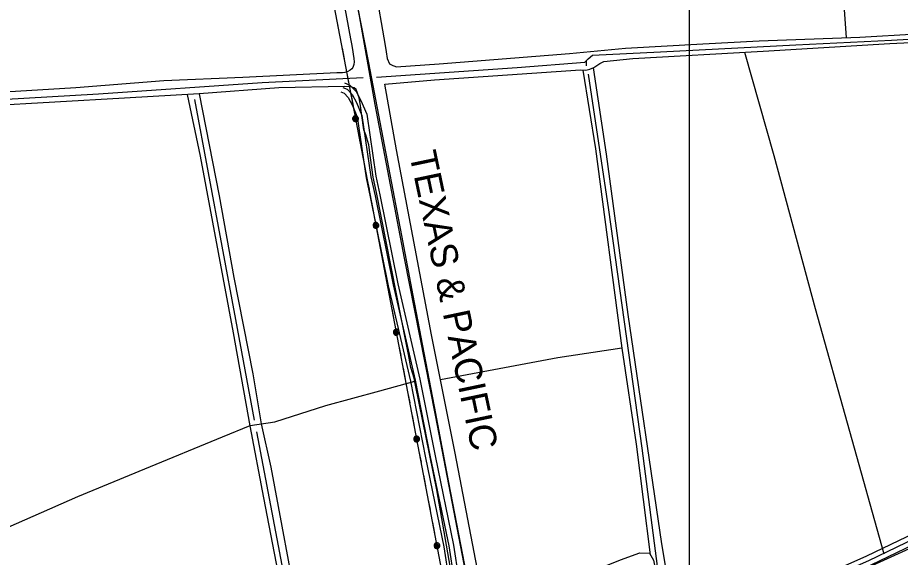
# Model space of a CAD drawing. Extents: x 3281947 to 3319794, y 715894 to 741249.
# Drawn here: x 3289265 to 3291976, y 737081 to 738740 of the extents above; entities that cross this region are included whole.
import ezdxf

# ---------------------------------------------------------------- set-up
doc = ezdxf.new("R2010")
doc.units = 0
for name, color, linetype in [('V-DTCH-CNTR', 7, 'Continuous'), ('V-GRID-MAJR', 7, 'Continuous'), ('V-RAIL-IDEN', 7, 'Continuous'), ('V-RAIL-TRAK', 7, 'Continuous'), ('V-ROAD-CNTR', 7, 'Continuous'), ('V-TOPO-SHOR', 7, 'Continuous'), ('V-UTIL-LINE', 7, 'Continuous')]:
    doc.layers.add(name, color=color, linetype=linetype)

msp = doc.modelspace()

# ---------------------------------------------------------------- linework, layer by layer
at = {"layer": 'V-DTCH-CNTR'}
for points in [[(3290245.6, 739458.6), (3290274.7, 739313.9), (3290310.5, 739101.9), (3290361.9, 738837), (3290393.7, 738654.3), (3290396.7, 738635), (3290400.1, 738613.7), (3290407.6, 738597.5), (3290417.3, 738592.3), (3290423.5, 738590.2), (3290427.8, 738588.4), (3290559.9, 738597.4), (3290959.6, 738629.5), (3291131.8, 738645.8), (3291369.1, 738659.1), (3291542.7, 738668.7), (3291851.2, 738680.1), (3292201.5, 738700.7)], [(3291810.2, 738678.6), (3291793.2, 738921.5), (3291770.9, 739214), (3291752, 739459.5)], [(3290262.9, 738808.8), (3290287.9, 738674.5), (3290290.7, 738659.4), (3290293.4, 738641.4), (3290295.4, 738627.7), (3290297.4, 738614.6), (3290298.2, 738604.1), (3290297.3, 738595.7), (3290294.2, 738586.6), (3290291.9, 738582.7), (3290286.2, 738577.9), (3290279.5, 738574.3), (3290270.2, 738571.4), (3290262.5, 738570.6), (3290245.9, 738570.6), (3289956.5, 738555.7), (3289714.5, 738545.8), (3289444, 738523.6), (3289039.1, 738499)], [(3290745.6, 736866.2), (3290727.6, 736890.9), (3290722.3, 736902.1), (3290714.4, 736922.2), (3290704.5, 736948), (3290693.2, 736973.1), (3290686.4, 736995.8), (3290608.7, 737401.9), (3290536.4, 737765.5), (3290428.6, 738333.3), (3290393, 738535.1), (3290545, 738549.1), (3290994.2, 738579.2), (3291010.3, 738578), (3291022.3, 738581), (3291034.6, 738586.7), (3291052.8, 738599.3), (3291065.5, 738604.9), (3291154.1, 738614), (3291554.3, 738636.3), (3291943.1, 738660), (3292376.8, 738680.9), (3292786.6, 738694), (3292937.7, 738730.9)], [(3291497.6, 738633.2), (3291587.2, 738316.1), (3291714.5, 737845.5), (3291925.6, 737092.5)], [(3291000.6, 738578.7), (3291040.2, 738336.6), (3291120.8, 737724), (3290923.7, 737694.5), (3290563.9, 737627.1)], [(3291032.4, 738585.6), (3291072.4, 738319.9), (3291138.8, 737827.8), (3291242.7, 737123.1), (3291276.4, 736921.6), (3291278.1, 736899.7), (3291278.4, 736885.1), (3291270.6, 736869), (3291264.8, 736862.1), (3291259, 736857.5), (3291244.4, 736851.8), (3291238, 736849.9)], [(3290619.8, 736901.3), (3290552.9, 737288.9), (3290487, 737610.8), (3290482.8, 737631.6), (3290473.2, 737665.1), (3290466, 737704.6), (3290458.4, 737740.4), (3290366.9, 738202.3), (3290357.4, 738249.1), (3290353.3, 738279.7), (3290349.1, 738308.8), (3290343.9, 738348.9), (3290334.3, 738379.5), (3290328.7, 738394.6), (3290317.1, 738475.9), (3290314, 738493.5), (3290304.4, 738518.7), (3290298.4, 738524.5), (3290290.9, 738526.3), (3290283.7, 738527.2), (3290268.7, 738528.1), (3290067.2, 738524), (3289822.3, 738505.7), (3289593.6, 738492.5), (3289165, 738468.2)], [(3290181.6, 736648), (3290131, 736891.1), (3290043.8, 737358.9), (3290013.9, 737491.6), (3289988.3, 737645.4), (3289930, 737941.6), (3289885.4, 738191.9), (3289823.9, 738505.8)], [(3289785.4, 738503.6), (3289825.4, 738313.6), (3289881.1, 738018.4), (3289926.9, 737771.6), (3289978.8, 737485.8)], [(3291120.8, 737724), (3291164.7, 737429.4), (3291207.4, 737089.1)], [(3289038.5, 737082.6), (3289149, 737136.4), (3289450.6, 737267.9), (3289656.4, 737353.5), (3289894.5, 737451.6), (3289979.5, 737486.1), (3290055, 737498.1), (3290211.9, 737547.6), (3290378, 737593.3), (3290484.6, 737622.8)], [(3289978.8, 737485.8), (3290020.7, 737264), (3290102.2, 736839), (3290142.3, 736631.8)]]:
    msp.add_lwpolyline(points, dxfattribs=at)
at = {"layer": 'V-GRID-MAJR'}
msp.add_spline([(3291333.3, 721274), (3291331.5, 727333.8), (3291329.7, 733395.6), (3291328, 739457.3), (3291328, 739459.2)], degree=3, dxfattribs=at)
at = {"layer": 'V-RAIL-TRAK'}
msp.add_lwpolyline([(3290780.3, 736314.3), (3290757.2, 736433.9), (3290722, 736620), (3290680.9, 736835.5), (3290673.1, 736874.7), (3290632.7, 737089.1), (3290589.9, 737311.7), (3290545.4, 737544.7), (3290504.4, 737757.4), (3290479.9, 737886.3), (3290444.8, 738070.3), (3290404.9, 738279.3), (3290360.8, 738509.8), (3290343.6, 738600.9), (3290298.1, 738836.8), (3290271.7, 738975.7), (3290237.6, 739154), (3290209.7, 739299.3), (3290186.4, 739422.1), (3290179.4, 739458.6)], dxfattribs=at)
at = {"layer": 'V-ROAD-CNTR'}
for points in [[(3290886.8, 735758.9), (3290812, 736149.3), (3290743.6, 736503.8), (3290684.6, 736806.4), (3290656.4, 736958.5), (3290548.8, 737517.9), (3290453.2, 738000.2), (3290363.1, 738472.4), (3290315, 738745.8), (3290226.2, 739200.2), (3290176.4, 739461.4)], [(3290268.9, 738539.2), (3290285.3, 738532.7), (3290304.8, 738512.6), (3290319.6, 738485), (3290337.2, 738443), (3290364.8, 738252.8), (3290377.4, 738195.5), (3290432.7, 737922.3), (3290500.7, 737628.6), (3290547.2, 737393.3), (3290603.8, 737119.1), (3290634.8, 736918), (3290640, 736887.3), (3290642.2, 736876.6), (3290648.1, 736865.6)], [(3290257.8, 738511.4), (3290268.2, 738507.2), (3290280.3, 738494.7), (3290292.5, 738472), (3290308.1, 738434.9), (3290335.3, 738247.5), (3290348, 738189.3), (3290403.4, 737915.9), (3290471.4, 737622.3), (3290517.8, 737387.3), (3290574.3, 737113.8), (3290605.2, 736913.2), (3290610.5, 736881.8), (3290615.9, 736855.5)], [(3290263.4, 738525.3), (3290276.8, 738519.9), (3290292.6, 738503.6), (3290306.1, 738478.5), (3290322.7, 738438.9), (3290350, 738250.2), (3290362.7, 738192.4), (3290418, 737919.1), (3290486, 737625.5), (3290532.5, 737390.3), (3290589, 737116.5), (3290620, 736915.6), (3290625.3, 736884.6), (3290628, 736871.4), (3290633.9, 736860.3), (3290644.5, 736853.7)], [(3291241.4, 736787.2), (3291241.7, 736784.6), (3291460.3, 736885.8), (3291879.5, 737072.1), (3292223, 737237.4), (3292795.7, 737492.3), (3292914.8, 737541.1), (3292968, 737567.7), (3293028.6, 737610.2), (3293062.5, 737666.1), (3293080.1, 737727.3), (3293105.3, 737794.5), (3293119.6, 737822.1), (3293150.7, 737838.2), (3293189.3, 737842.9), (3293244.7, 737860.5), (3293372, 737886.6), (3293435.9, 737899.1), (3293463.4, 737912.1), (3293491.3, 737922.1), (3293510.8, 737922.1)], [(3291258.1, 736775.6), (3291466.5, 736872.1), (3291885.8, 737058.5), (3292229.3, 737223.7), (3292801.6, 737478.5), (3292921.1, 737527.5), (3292975.7, 737554.8), (3293039.8, 737599.8), (3293076.4, 737660.1), (3293094.4, 737722.6), (3293119, 737788.4), (3293130.8, 737811), (3293155.2, 737823.7), (3293192.5, 737828.2), (3293248.5, 737845.9), (3293374.9, 737871.9), (3293440.6, 737884.7), (3293469.1, 737898.2), (3293493.9, 737907.1), (3293506.2, 737907.1)], [(3291253.9, 736806.8), (3291454.1, 736899.4), (3291873.2, 737085.7), (3292216.7, 737251), (3292427.8, 737344.9)], [(3290753.7, 736881.2), (3290758.9, 736898.8), (3290778.3, 736922.5), (3290929.1, 736992.8), (3291042.9, 737043.5), (3291116.2, 737074.1), (3291175.6, 737095), (3291205.2, 737094.3), (3291218.2, 737072.9), (3291227, 737027.9), (3291240.5, 736907.1), (3291253.9, 736806.8)]]:
    msp.add_lwpolyline(points, dxfattribs=at)
at = {"layer": 'V-TOPO-SHOR'}
msp.add_line((3291012.2, 738591.8), (3291012.4, 738608.2), dxfattribs=at)
for points in [[(3290367.7, 738557.1), (3290799.7, 738586.2), (3291007, 738602.5), (3291016.8, 738613), (3291030.9, 738624.6), (3291239.7, 738634.4), (3291654.6, 738656), (3291949.1, 738670.2), (3292284.4, 738689.7), (3292560.2, 738707.3), (3292841.8, 738723.6)], [(3291255.1, 736864.9), (3291183, 737417.2), (3291080.3, 738149.6), (3291018.5, 738565.7)], [(3286571.1, 738223.9), (3286648.7, 738260.1), (3286777.7, 738325.3), (3286800.7, 738333.7), (3286815.7, 738340.6), (3286826.9, 738345.5), (3286841.9, 738349.2), (3286869.2, 738354.9), (3286913.6, 738358.5), (3287011.6, 738358.1), (3287723.1, 738401.3), (3288359.5, 738440.5), (3288929.7, 738471.7), (3289513.2, 738505.4), (3290016.2, 738540.3), (3290326.6, 738555.3)], [(3289808.1, 738488.2), (3289933.9, 737811.7), (3289991.8, 737502.5)], [(3293494.4, 737785.2), (3293201.7, 737660.2), (3292864.3, 737500.1), (3292411.4, 737292.6), (3291825, 737027), (3291344.5, 736807), (3291268.9, 736779.4), (3291289.9, 736635.4)], [(3289998.9, 737467.2), (3290100.2, 736932.9), (3290149.7, 736656.7)]]:
    msp.add_lwpolyline(points, dxfattribs=at)
at = {"layer": 'V-UTIL-LINE'}
for points in [[(3290106.1, 739458.5), (3290330.7, 738283.9), (3290559.1, 737084), (3290785.9, 735894.2), (3290899.5, 735297.4), (3291017.3, 734692.5), (3291128.9, 734105.7), (3291356.8, 732913.2), (3291474.1, 732317.9), (3291585.8, 731719.9), (3291701.1, 731121.7), (3291817.6, 730525.1), (3291929.6, 729931.5)], [(3290247.5, 738719.1), (3290253.8, 738685.7)], [(3290261.4, 738646.4), (3290267.7, 738613)], [(3290275.2, 738573.7), (3290281.6, 738540.3)], [(3290289.1, 738501.1), (3290295.5, 738467.7)], [(3290302.8, 738429.4), (3290304.9, 738431.4), (3290302.6, 738431.8), (3290300.7, 738429.8), (3290301.6, 738427), (3290304.9, 738427.5), (3290307.6, 738431.3), (3290305.2, 738434.8), (3290300.3, 738435.1), (3290297.6, 738431.5), (3290297.4, 738427), (3290301.1, 738423.9), (3290306.6, 738424.7), (3290311.7, 738431), (3290310.4, 738434.3), (3290307.9, 738436.8), (3290304.7, 738438.2), (3290301.2, 738438.2), (3290297.9, 738436.9), (3290295.4, 738434.4), (3290294, 738431.2), (3290294, 738427.7), (3290295.3, 738424.4), (3290297.8, 738421.9), (3290301, 738420.5), (3290304.5, 738420.5), (3290307.8, 738421.8), (3290310.3, 738424.3), (3290311.7, 738427.5), (3290311.7, 738431)], [(3290310.2, 738391.1), (3290316.5, 738357.7)], [(3290324.1, 738318.4), (3290330.4, 738285)], [(3290337.9, 738245.7), (3290344.3, 738212.3)], [(3290351.8, 738173), (3290358.1, 738139.6)], [(3290365.4, 738101.3), (3290367.4, 738103.3), (3290365.1, 738103.7), (3290363.3, 738101.7), (3290364.1, 738098.9), (3290367.5, 738099.4), (3290370.2, 738103.2), (3290367.7, 738106.7), (3290362.9, 738107.1), (3290360.1, 738103.4), (3290360, 738098.9), (3290363.7, 738095.9), (3290369.2, 738096.6), (3290374.2, 738103), (3290372.9, 738106.2), (3290370.5, 738108.7), (3290367.2, 738110.1), (3290363.7, 738110.1), (3290360.5, 738108.8), (3290358, 738106.3), (3290356.6, 738103.1), (3290356.6, 738099.6), (3290357.9, 738096.3), (3290360.3, 738093.8), (3290363.6, 738092.5), (3290367.1, 738092.4), (3290370.3, 738093.7), (3290372.9, 738096.2), (3290374.2, 738099.4), (3290374.2, 738103)], [(3290372.7, 738063), (3290379.1, 738029.6)], [(3290386.5, 737990.3), (3290392.9, 737956.9)], [(3290400.4, 737917.6), (3290406.7, 737884.2)], [(3290414.2, 737844.9), (3290420.6, 737811.5)], [(3290427.9, 737773.2), (3290429.9, 737775.2), (3290427.6, 737775.6), (3290425.7, 737773.6), (3290426.6, 737770.8), (3290429.9, 737771.3), (3290432.7, 737775.1), (3290430.2, 737778.6), (3290425.4, 737779), (3290422.6, 737775.3), (3290422.5, 737770.8), (3290426.2, 737767.8), (3290431.6, 737768.5), (3290436.7, 737774.8), (3290435.4, 737778.1), (3290432.9, 737780.6), (3290429.7, 737782), (3290426.2, 737782), (3290422.9, 737780.7), (3290420.4, 737778.2), (3290419.1, 737775), (3290419, 737771.5), (3290420.3, 737768.2), (3290422.8, 737765.7), (3290426, 737764.3), (3290429.6, 737764.3), (3290432.8, 737765.6), (3290435.3, 737768.1), (3290436.7, 737771.3), (3290436.7, 737774.8)], [(3290435.2, 737734.9), (3290441.5, 737701.5)], [(3290449, 737662.2), (3290455.4, 737628.8)], [(3290462.8, 737589.5), (3290469.2, 737556.1)], [(3290476.7, 737516.8), (3290483, 737483.4)], [(3290490.3, 737445.1), (3290492.3, 737447.1), (3290490.1, 737447.5), (3290488.2, 737445.5), (3290489, 737442.7), (3290492.4, 737443.2), (3290495.1, 737447), (3290492.7, 737450.5), (3290487.8, 737450.8), (3290485.1, 737447.2), (3290484.9, 737442.7), (3290488.6, 737439.6), (3290494.1, 737440.4), (3290499.2, 737446.7), (3290497.9, 737450), (3290495.4, 737452.5), (3290492.2, 737453.9), (3290488.6, 737453.9), (3290485.4, 737452.6), (3290482.9, 737450.1), (3290481.5, 737446.9), (3290481.5, 737443.4), (3290482.8, 737440.1), (3290485.3, 737437.6), (3290488.5, 737436.2), (3290492, 737436.2), (3290495.3, 737437.5), (3290497.8, 737440), (3290499.1, 737443.2), (3290499.2, 737446.7)], [(3290497.6, 737406.8), (3290504, 737373.4)], [(3290511.5, 737334.1), (3290517.8, 737300.7)], [(3290525.3, 737261.4), (3290531.7, 737228)], [(3290539.1, 737188.7), (3290545.5, 737155.3)], [(3290552.8, 737116.9), (3290554.8, 737119), (3290552.5, 737119.4), (3290550.6, 737117.4), (3290551.5, 737114.6), (3290554.9, 737115.1), (3290557.6, 737118.9), (3290555.1, 737122.3), (3290550.3, 737122.7), (3290547.5, 737119.1), (3290547.4, 737114.6), (3290551.1, 737111.5), (3290556.5, 737112.2), (3290561.6, 737118.6), (3290560.3, 737121.9), (3290557.8, 737124.4), (3290554.6, 737125.8), (3290551.1, 737125.8), (3290547.8, 737124.5), (3290545.3, 737122), (3290544, 737118.8), (3290543.9, 737115.3), (3290545.3, 737112), (3290547.7, 737109.5), (3290551, 737108.1), (3290554.5, 737108.1), (3290557.7, 737109.4), (3290560.2, 737111.9), (3290561.6, 737115.1), (3290561.6, 737118.6)]]:
    msp.add_lwpolyline(points, dxfattribs=at)

# ---------------------------------------------------------------- texts
at = {"layer": 'V-RAIL-IDEN'}
msp.add_text('TEXAS & PACIFIC', height=83, rotation=281.8904, dxfattribs=at).set_placement((3290467.4, 738321.2))

doc.saveas('drawing.dxf')
